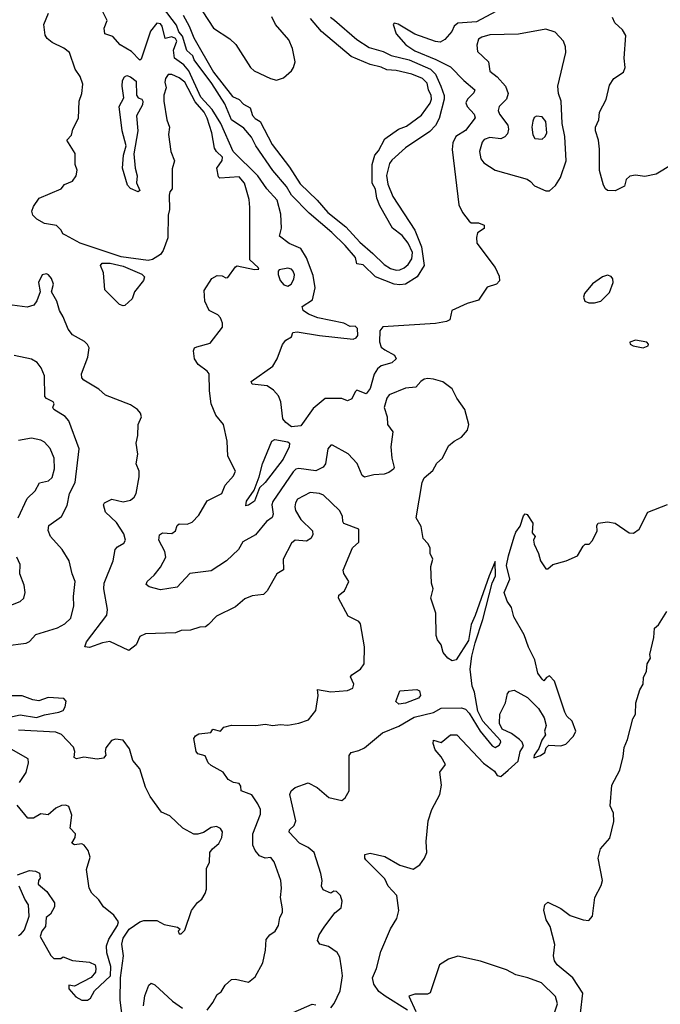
# Model space of a CAD drawing. Extents: x 1268547 to 1425625, y 515768 to 616754.
# Tile 445 of 507: x 1397682 to 1401107, y 565503 to 570770. Entities that reach past the tile are written whole.
import ezdxf

# ---------------------------------------------------------------- set-up
doc = ezdxf.new("R2010")
doc.units = 0

msp = doc.modelspace()

# ---------------------------------------------------------------- linework, layer by layer
at = {"layer": '0CON10XD'}
for points in [[(1399343.6, 570783.6), (1399365, 570766.6), (1399484.4, 570664.4), (1399551.2, 570621.2), (1399625, 570598.9), (1399668.7, 570578.7), (1399764.7, 570555.3), (1399878.4, 570505), (1399905, 570478.2), (1399933.8, 570415), (1399951.7, 570365), (1399951.3, 570345), (1399925, 570240.8), (1399905, 570204.5), (1399875, 570172.7), (1399744.8, 570085.2), (1399671.9, 570018.1), (1399658.7, 570001.3), (1399642.8, 569937.3), (1399650, 569890), (1399677.2, 569825), (1399795, 569643.3), (1399831.1, 569555), (1399843.9, 569455), (1399807.3, 569395), (1399745, 569355.8), (1399715, 569352.4), (1399685, 569354.9), (1399583.6, 569395), (1399518.9, 569458.9), (1399484.5, 569464.5), (1399477.7, 569497.7), (1399422.3, 569562.3), (1399351.5, 569631.5), (1399229.3, 569735), (1399135, 569831.2), (1399107.7, 569877.7), (1399035, 569964.1), (1398944.7, 570095), (1398921, 570141), (1398879.9, 570189.9), (1398814.8, 570235), (1398779.4, 570319.4), (1398708.6, 570428.6), (1398615.5, 570555), (1398607.2, 570577.2), (1398576.4, 570605), (1398552, 570682), (1398533.4, 570705), (1398519.9, 570739.9), (1398445, 570838.6)], [(1398669, 570275), (1398620.6, 570330.6), (1398565, 570435.2), (1398535, 570458.6), (1398495, 570477.5), (1398475, 570476.2), (1398461.8, 570455), (1398458.8, 570435), (1398464.7, 570405), (1398453.3, 570366.7), (1398452.4, 570335), (1398469.5, 570235), (1398483.7, 570195), (1398478.4, 570155), (1398490, 570065), (1398510, 570015), (1398497.7, 569972.3), (1398496.7, 569865), (1398485, 569850), (1398481.7, 569831.7), (1398483.8, 569755), (1398476.7, 569725), (1398473.9, 569603.9), (1398450, 569535), (1398435.5, 569514.5), (1398392.6, 569487.4), (1398368.1, 569481.9), (1398225, 569500.8), (1398005, 569574.8), (1397927.3, 569617.3), (1397913.3, 569625), (1397903.8, 569643.8), (1397878.3, 569668.3), (1397815, 569680), (1397773.3, 569703.3), (1397751.9, 569725), (1397747.2, 569745), (1397755, 569770.8), (1397786, 569815), (1397903.8, 569865), (1397922.4, 569887.6), (1397964.3, 569905.7), (1397984, 569935), (1397990, 569965), (1397978, 569995), (1397979.4, 570055), (1397933.3, 570125), (1397958.3, 570151.7), (1397966.7, 570185), (1397996.9, 570243.1), (1397999.5, 570335), (1398013.8, 570375), (1398018.9, 570425), (1398006, 570466), (1397979.4, 570505), (1397948, 570595), (1397918.3, 570618.3), (1397855, 570648.2), (1397829.1, 570669.1), (1397817.4, 570687.4), (1397810.5, 570745), (1397835.2, 570804.8)], [(1400227, 570813), (1400125, 570758.4), (1400025, 570751.6), (1400004.1, 570735), (1399993.3, 570706.7), (1399955.2, 570664.8), (1399930.2, 570649.8), (1399905, 570652.9), (1399795, 570693.1), (1399705, 570746.7), (1399685, 570750.8), (1399678, 570745), (1399694.7, 570695), (1399746.9, 570635), (1399795, 570602.6), (1399907.3, 570557.3), (1399985, 570517.3), (1400056.2, 570445), (1400115.5, 570395), (1400110.8, 570379.2), (1400075.6, 570345), (1400067.8, 570325), (1400074.4, 570305), (1400112.2, 570265), (1400117.8, 570245), (1400065, 570177.9), (1400014.3, 570145.7), (1399998.3, 570111.7), (1399994.2, 570075.8), (1400030, 569780), (1400048.9, 569738.9), (1400085, 569692), (1400095, 569684), (1400135, 569683.8), (1400165, 569670), (1400165, 569653.3), (1400130.5, 569629.5), (1400124, 569605), (1400126.2, 569575), (1400224.3, 569445), (1400245, 569397.5), (1400247, 569373), (1400231.2, 569355), (1400181.2, 569338.8), (1400135, 569268.9), (1400075, 569251.8), (1399993.3, 569215), (1399981.2, 569165), (1399963.3, 569155), (1399904.7, 569145.3), (1399623.4, 569126.6), (1399607.4, 569105), (1399605.9, 569045.9), (1399615, 569017.9), (1399635, 569003.6), (1399685.3, 568975.3), (1399694.4, 568955), (1399672.5, 568935), (1399615, 568917.7), (1399595, 568902.9), (1399577.1, 568872.9), (1399555, 568797.1), (1399535, 568768), (1399485, 568788.8), (1399475, 568780), (1399458.4, 568741.6), (1399435, 568730.6), (1399405, 568743.1), (1399315, 568744.5), (1399250.7, 568689.3), (1399185, 568598.2), (1399135, 568592.9), (1399104.6, 568614.6), (1399089.7, 568635), (1399078.9, 568725), (1399065, 568757.1), (1399038.9, 568788.9), (1399005, 568811.8), (1398925, 568820), (1398920, 568835), (1399035, 568916.2), (1399058, 568955), (1399086.8, 569033.2), (1399104.4, 569055.6), (1399135.7, 569074.3), (1399143.1, 569096.9), (1399165, 569100.5), (1399285, 569081.3), (1399465, 569061.5), (1399481, 569069), (1399489.3, 569080.7), (1399488.9, 569118.9), (1399475, 569131.4), (1399448.5, 569128.5), (1399415.9, 569145.9), (1399276.9, 569175), (1399225.8, 569195), (1399198, 569215), (1399192, 569235), (1399248.3, 569271.7), (1399262.6, 569335), (1399251.7, 569401.7), (1399215.7, 569495.7), (1399185, 569546.2), (1399122.4, 569572.4), (1399071.2, 569611.2), (1399082.1, 569655), (1399078.8, 569728.8), (1399058.1, 569805), (1399002.8, 569865), (1398955.3, 569935), (1398823.4, 570065), (1398756.8, 570215), (1398710.4, 570290.4), (1398649.8, 570355), (1398586.8, 570496.8), (1398558.9, 570528.9), (1398509.6, 570565), (1398503.9, 570606.1), (1398523, 570655), (1398515, 570670), (1398495, 570677.9), (1398460.2, 570670.2), (1398443.6, 570735), (1398435, 570746.9), (1398415, 570751.9), (1398380.9, 570709.1), (1398332.1, 570557.9), (1398325, 570553.3), (1398279.6, 570599.6), (1398218.9, 570635), (1398179.8, 570679.8), (1398137.5, 570695), (1398134.2, 570725), (1398149.4, 570765), (1398124.3, 570815)], [(1398555.3, 570794.7), (1398587.8, 570735), (1398612.4, 570672.4), (1398718.8, 570488.8), (1398819.7, 570359.7), (1398855, 570343.3), (1398878.1, 570318.1), (1398915, 570299.1), (1398927.2, 570257.3), (1398940.8, 570240.8), (1398967.5, 570225), (1399031.9, 570101.9), (1399125, 569980.4), (1399181.3, 569891.3), (1399272.5, 569805), (1399329.1, 569739.1), (1399425, 569661.1), (1399500.2, 569580.2), (1399569.9, 569519.9), (1399631, 569461), (1399665, 569439.7), (1399695, 569430), (1399715, 569431.4), (1399737.4, 569442.6), (1399759.3, 569460.7), (1399779, 569491), (1399782.4, 569525), (1399759.1, 569575), (1399726.4, 569616.4), (1399674.8, 569655), (1399607.8, 569775), (1399590.9, 569815), (1399583.5, 569863.5), (1399566.3, 569895), (1399565.8, 569995), (1399581.2, 570045), (1399600.8, 570069.2), (1399635, 570132.3), (1399707.9, 570185), (1399749.3, 570200.7), (1399831.2, 570258.8), (1399876, 570324), (1399883, 570345), (1399882.6, 570365), (1399867.5, 570395), (1399859.8, 570429.8), (1399835.2, 570455.2), (1399779.3, 570479.3), (1399695, 570498.2), (1399645, 570502.1), (1399615, 570516.7), (1399555, 570529.5), (1399455, 570573.3), (1399295, 570706.9), (1399237.2, 570777.2)], [(1398661.1, 570811.1), (1398718.5, 570725), (1398805, 570666.9), (1398837.4, 570637.4), (1398916.7, 570515), (1398935, 570496.7), (1399022.5, 570455), (1399055, 570446.4), (1399091.7, 570458.3), (1399135, 570496), (1399146.6, 570513.4), (1399154.6, 570545), (1399141.1, 570615), (1399121.7, 570661.7), (1399050, 570745), (1399030, 570785)], [(1401170, 569995), (1401085, 569943.3), (1401025, 569932), (1400975, 569938), (1400945, 569933.8), (1400923.8, 569915), (1400915, 569880), (1400865, 569853.8), (1400825, 569856.7), (1400813.3, 569865), (1400804, 569884), (1400782.7, 569962.7), (1400782.3, 570077.7), (1400775.8, 570125), (1400760, 570175), (1400761.2, 570195), (1400778, 570235), (1400782, 570275), (1400817.4, 570342.6), (1400835, 570420), (1400858.8, 570455), (1400911.1, 570488.9), (1400919.6, 570515), (1400913.4, 570563.4), (1400923.1, 570685), (1400905.3, 570715.3), (1400863.9, 570753.9), (1400850.8, 570780.8)], [(1400515, 569853.8), (1400546.4, 569883.6), (1400573.7, 569926.3), (1400604.1, 570015), (1400595.8, 570145.8), (1400581.6, 570215), (1400577.7, 570335), (1400563.6, 570375), (1400558.9, 570415), (1400601.4, 570595), (1400599.4, 570625), (1400588.9, 570655), (1400545, 570703.3), (1400495, 570718.9), (1400348.3, 570691.7), (1400195, 570688.6), (1400153.5, 570676.5), (1400135.6, 570665), (1400126.2, 570633.8), (1400130.6, 570600.6), (1400188.5, 570545), (1400195.5, 570495), (1400235.5, 570465), (1400280, 570415), (1400293.5, 570375), (1400285.6, 570345), (1400245.6, 570305), (1400240.4, 570285), (1400248.2, 570265), (1400292.2, 570205), (1400295.8, 570185), (1400290.6, 570159.4), (1400276.5, 570143.5), (1400255, 570133), (1400195, 570140.6), (1400165, 570128.8), (1400155.4, 570115), (1400141.1, 570065), (1400148.1, 570025), (1400164, 570005), (1400225, 569965.8), (1400395, 569916), (1400413.8, 569905), (1400435, 569880.8), (1400495, 569853.8), (1400515, 569853.8)], [(1398315, 569849.2), (1398275, 569867.8), (1398258.5, 569885), (1398232.2, 569975), (1398236.9, 570045), (1398250.6, 570095), (1398230, 570175), (1398214.6, 570305), (1398238.3, 570351.7), (1398229.4, 570415), (1398232.4, 570445), (1398241.7, 570465), (1398255, 570471.3), (1398275, 570464.8), (1398305, 570441.6), (1398306.7, 570366.6), (1398315, 570352.7), (1398334.7, 570344.7), (1398340.3, 570335), (1398337.8, 570315), (1398306.6, 570255), (1398313.2, 570175), (1398293, 570053), (1398299.1, 569975), (1398310.4, 569935), (1398306.4, 569896.4), (1398323.8, 569856.2), (1398315, 569849.2)], [(1399345.3, 565484.7), (1399362.6, 565507.4), (1399395.9, 565575), (1399408.6, 565655), (1399402.1, 565697.9), (1399393.5, 565755), (1399379.5, 565779.5), (1399332.6, 565812.6), (1399287.5, 565825), (1399273.8, 565845), (1399282.5, 565875), (1399309.4, 565915), (1399367, 565993), (1399400.5, 566019.5), (1399406.2, 566055), (1399396.7, 566085), (1399375, 566106), (1399362.5, 566107.5), (1399345, 566097.5), (1399303.8, 566115), (1399296, 566135), (1399299.4, 566165), (1399292.8, 566202.8), (1399256.7, 566315), (1399225, 566342.7), (1399177.5, 566365), (1399123.6, 566423.6), (1399124, 566436), (1399150.4, 566459.6), (1399158.8, 566485), (1399125.6, 566625), (1399133.3, 566645), (1399155, 566662.6), (1399225, 566688.4), (1399273.1, 566663.1), (1399335, 566610), (1399405, 566593.8), (1399421.7, 566608.3), (1399443.3, 566645), (1399443.3, 566725), (1399443.8, 566833.8), (1399455, 566849.8), (1399495, 566860), (1399524.7, 566875.3), (1399622.5, 566955), (1399709.2, 566990.8), (1399790.7, 567039.3), (1399895, 567063.8), (1399935, 567087.7), (1400045, 567088.8), (1400065, 567082.1), (1400085, 567059.6), (1400143.8, 566963.8), (1400207.8, 566885), (1400225, 566876.5), (1400245, 566889.3), (1400254.4, 566905), (1400252.9, 566915), (1400157.7, 567017.7), (1400131.4, 567071.4), (1400113.4, 567173.4), (1400100.8, 567205), (1400090.6, 567295), (1400099.5, 567365), (1400117.4, 567437.4), (1400158.2, 567561.8), (1400208.3, 567755), (1400226.7, 567795), (1400225, 567872.5), (1400191.6, 567795), (1400118, 567582), (1400095.3, 567535), (1400081.6, 567448.4), (1400015, 567346.4), (1399995, 567340.4), (1399971.2, 567355), (1399946.7, 567385), (1399935.7, 567425.7), (1399915, 567452.5), (1399908.8, 567475), (1399906.2, 567595), (1399880.8, 567675), (1399892.5, 567725), (1399884.6, 567755), (1399879.5, 567845), (1399890.8, 567885), (1399876.7, 567915), (1399876.2, 567945), (1399865, 567968.8), (1399838.8, 567995), (1399828.3, 568058.3), (1399801.2, 568105), (1399834, 568295), (1399845, 568320), (1399891.7, 568358.3), (1399912.7, 568397.3), (1399942, 568425), (1399975, 568491.2), (1400005, 568516.2), (1400044.1, 568535.9), (1400076.7, 568575), (1400083.3, 568605), (1400061.9, 568685), (1400019.6, 568745), (1399995, 568795.7), (1399945, 568833.3), (1399895, 568846.9), (1399865, 568851.4), (1399845, 568847.1), (1399826, 568835), (1399800, 568805), (1399745, 568798.1), (1399657.5, 568762.5), (1399645.3, 568744.7), (1399630, 568695), (1399646.7, 568645), (1399649.1, 568605), (1399676.9, 568565), (1399666.4, 568485), (1399671.5, 568425), (1399684, 568375), (1399680, 568365), (1399655, 568346.9), (1399630.7, 568339.3), (1399575, 568335.7), (1399525, 568322), (1399512.6, 568332.6), (1399486.3, 568396.4), (1399438.2, 568448.2), (1399355, 568494.7), (1399345, 568494.7), (1399328.7, 568475), (1399316.6, 568393.4), (1399305, 568376.2), (1399265, 568356.2), (1399175, 568370), (1399158.8, 568365), (1399145, 568351.4), (1399035, 568193.3), (1399030, 568175), (1399037.2, 568125), (1399032.2, 568107.8), (1399002.2, 568085), (1398943.1, 568015), (1398875, 567976.9), (1398852.5, 567935), (1398787.1, 567875), (1398705, 567821.5), (1398592.4, 567807.6), (1398523.3, 567735), (1398435, 567720.5), (1398375, 567735.3), (1398358.8, 567748.8), (1398364.3, 567765), (1398401.6, 567798.4), (1398435, 567841.9), (1398462.7, 567895), (1398458.2, 567925), (1398425.5, 567985), (1398429.2, 568015), (1398445, 568024.3), (1398495, 568021.4), (1398514.2, 568035), (1398523.1, 568065), (1398535, 568073.3), (1398578.1, 568071.9), (1398605, 568082.7), (1398640.6, 568119.4), (1398685, 568195.6), (1398762.7, 568235), (1398780.8, 568279.2), (1398825, 568330), (1398835.9, 568355), (1398794.6, 568434.6), (1398791.9, 568515), (1398771.2, 568605), (1398730.6, 568655), (1398706.4, 568715), (1398696.7, 568785), (1398694.3, 568875), (1398685, 568889.2), (1398636.2, 568925), (1398616.7, 568955), (1398610.7, 568999.3), (1398617.5, 569015), (1398629.7, 569020.3), (1398700, 569040), (1398765.6, 569125), (1398766.4, 569146.4), (1398755, 569176), (1398741.7, 569191.7), (1398694.5, 569214.5), (1398672, 569265), (1398668.3, 569321.7), (1398708.8, 569385), (1398737.7, 569402.3), (1398765, 569400), (1398785, 569388.8), (1398795, 569391.2), (1398835, 569448.8), (1398845, 569453.3), (1398936.7, 569433.3), (1398960, 569435), (1398957.5, 569445), (1398912.9, 569485), (1398913.1, 569765), (1398908.5, 569808.5), (1398883.1, 569895), (1398855, 569928.5), (1398752.5, 569922.5), (1398745, 569930), (1398736.7, 569975), (1398763.9, 570016.1), (1398766, 570035), (1398734.3, 570064.3), (1398723.4, 570083.4), (1398709.8, 570165), (1398685, 570243.6), (1398669, 570275)], [(1400475, 570131.6), (1400492.3, 570145), (1400500.8, 570165), (1400495.8, 570225), (1400475, 570249.6), (1400445, 570253.3), (1400433.3, 570246.7), (1400425, 570226.7), (1400420.7, 570195), (1400425, 570154), (1400435.7, 570135), (1400475, 570131.6)], [(1398235, 569238.8), (1398215, 569246), (1398136.7, 569325), (1398130.8, 569415), (1398114.3, 569455), (1398122.6, 569467.4), (1398165, 569467.5), (1398235, 569451.6), (1398335, 569409.1), (1398350, 569395), (1398343.8, 569375), (1398296.2, 569315), (1398283.6, 569276.4), (1398245, 569241.2), (1398235, 569238.8)], [(1398715, 565513.3), (1398738, 565555), (1398759.7, 565570.3), (1398781.1, 565605), (1398814.5, 565635), (1398835, 565638.1), (1398905, 565622.2), (1398940.6, 565649.4), (1398981.9, 565725), (1398996.7, 565793.3), (1399000.7, 565849.3), (1399019.5, 565875), (1399047.3, 565895), (1399066.4, 565925), (1399073.5, 565966.5), (1399086.9, 565995), (1399086.8, 566013.2), (1399077.1, 566075), (1399081.9, 566125), (1399078.1, 566165), (1399042, 566265), (1399025, 566288.8), (1398995, 566284.3), (1398965, 566296.7), (1398940.4, 566325), (1398928.8, 566355), (1398927.9, 566415), (1398969.5, 566520.5), (1398969.2, 566545), (1398955.8, 566575.8), (1398923.6, 566623.6), (1398866.7, 566645), (1398865, 566670), (1398855, 566683.3), (1398825, 566690), (1398796.7, 566705), (1398770, 566745), (1398705, 566780), (1398690, 566795), (1398673, 566833), (1398635, 566843.3), (1398626.2, 566856.2), (1398613.6, 566925), (1398621.5, 566938.5), (1398640.5, 566949.5), (1398703.8, 566956.2), (1398715, 566975.7), (1398756.1, 566963.9), (1398774, 566985), (1398815, 566996.9), (1398945, 566994), (1398995, 567000.9), (1399035, 566994), (1399075, 566999.8), (1399115, 566996.4), (1399175, 567006.8), (1399226.2, 567025), (1399266.2, 567075), (1399277.5, 567155), (1399275, 567187.5), (1399345, 567173.8), (1399435, 567180.8), (1399464, 567195), (1399468.1, 567215), (1399450.8, 567255), (1399457.1, 567265), (1399504.6, 567295.4), (1399524.4, 567325), (1399525.6, 567415), (1399505, 567538.8), (1399495, 567550.8), (1399438.6, 567578.6), (1399386, 567675), (1399388.8, 567691.2), (1399418.8, 567715), (1399441.2, 567765), (1399415, 567807.5), (1399411.2, 567825), (1399461.2, 567945), (1399494.4, 567975), (1399495.4, 568045), (1399415.7, 568075), (1399409.2, 568085), (1399407.5, 568115), (1399392.2, 568145), (1399306, 568226), (1399285, 568235.5), (1399235, 568240), (1399167.3, 568205), (1399156.2, 568185), (1399153.8, 568165), (1399156.4, 568145), (1399185, 568095.7), (1399248, 568035), (1399250, 568015), (1399238.8, 567995), (1399215, 567980.6), (1399155, 567986.2), (1399135, 567970), (1399091.4, 567885), (1399092, 567828), (1399056.2, 567805), (1399004.5, 567715.5), (1398985, 567696), (1398925, 567688), (1398885, 567671.5), (1398835, 567630), (1398735, 567580), (1398691.2, 567535), (1398675, 567522), (1398645, 567520), (1398595, 567504.4), (1398545, 567501.9), (1398515, 567490), (1398355, 567484.2), (1398325, 567470), (1398305, 567426.2), (1398265, 567396.2), (1398164.1, 567444.1), (1398125, 567437.3), (1398055, 567411.6), (1398030.8, 567415), (1398038.8, 567441.2), (1398148.7, 567585), (1398151.4, 567615), (1398132.5, 567725), (1398133.9, 567755), (1398182.5, 567875), (1398193.1, 567935), (1398205, 567949.5), (1398239.6, 567970.4), (1398247.3, 567985), (1398239.2, 568019.2), (1398200.4, 568080.4), (1398140, 568135), (1398130, 568175), (1398136, 568185), (1398175, 568205.6), (1398235, 568191.5), (1398275, 568199.4), (1398294.6, 568215.4), (1398304.5, 568235), (1398320, 568325), (1398320.5, 568355), (1398304.5, 568394.5), (1398314.5, 568445), (1398304.4, 568505), (1398313.1, 568545), (1398315.8, 568605), (1398334, 568645), (1398328.8, 568665), (1398312, 568685), (1398275, 568710), (1398140.7, 568760.7), (1398105, 568793.1), (1398025, 568842.5), (1398014.5, 568854.5), (1398013.1, 568875), (1398046.9, 568965), (1398054, 569015), (1398045, 569033.3), (1398028.3, 569048.3), (1397965, 569084.2), (1397940.6, 569115), (1397915, 569181.2), (1397894.2, 569215), (1397880, 569265), (1397852.5, 569315), (1397863.3, 569355), (1397852.5, 569385), (1397836.7, 569405), (1397825, 569410), (1397802.5, 569405), (1397782.5, 569365), (1397791.2, 569315), (1397773.9, 569266.1), (1397757.3, 569242.7), (1397722.7, 569232.7), (1397642.2, 569242.2)], [(1399115, 569344.4), (1399133.8, 569355), (1399148.3, 569381.7), (1399151.5, 569405), (1399145, 569424), (1399135, 569435.6), (1399115, 569441.1), (1399068.8, 569431.2), (1399063.3, 569425), (1399063.9, 569406.1), (1399074.3, 569375), (1399095, 569350.8), (1399115, 569344.4)], [(1400755, 569254.5), (1400788.8, 569265), (1400835, 569310), (1400855.8, 569365), (1400853.9, 569383.9), (1400845, 569396.7), (1400825, 569403.3), (1400797.5, 569395), (1400745, 569357.5), (1400702.5, 569305), (1400696.2, 569285), (1400703.8, 569265), (1400724.6, 569254.6), (1400755, 569254.5)], [(1401015, 569014.8), (1401041.5, 569025), (1401043.7, 569035), (1401035, 569045.3), (1400975, 569055.4), (1400944.7, 569045), (1400946, 569035), (1400962.9, 569025), (1401015, 569014.8)], [(1397605, 567420.3), (1397716.7, 567435), (1397735, 567444.5), (1397769.1, 567480.9), (1397883.5, 567516.5), (1397922.6, 567537.4), (1397955, 567568.6), (1397972.1, 567635), (1397969.5, 567685), (1397979.3, 567765), (1397962.9, 567805), (1397947.1, 567875), (1397910, 567935), (1397846.9, 568005), (1397835, 568036.7), (1397837.1, 568065), (1397905, 568111.9), (1397935, 568171.4), (1397948.2, 568235), (1397979.1, 568295), (1398000, 568475), (1397945.5, 568625), (1397925, 568647.3), (1397864.2, 568685), (1397860, 568695), (1397865.7, 568715), (1397860.8, 568725), (1397825, 568743.8), (1397816, 568755), (1397814.8, 568864.8), (1397797.7, 568907.7), (1397775, 568935.6), (1397744.7, 568954.7), (1397653, 568973)], [(1397673.1, 568105), (1397721.4, 568208.6), (1397765, 568250), (1397787.2, 568292.8), (1397836.2, 568303.8), (1397855, 568320.5), (1397867.7, 568367.7), (1397866.1, 568423.9), (1397845, 568476), (1397815, 568509.2), (1397795, 568521.4), (1397745, 568531.9), (1397675, 568519.5)], [(1398890.3, 568170.3), (1398894.8, 568195.2), (1398936.2, 568253.8), (1398963.1, 568325), (1398980, 568395), (1399029.6, 568515), (1399046.5, 568523.5), (1399115, 568512.4), (1399124, 568504), (1399123.3, 568485), (1399091.1, 568418.9), (1398993.8, 568295), (1398963.5, 568266.5), (1398937.1, 568195), (1398905, 568173.1), (1398890.3, 568170.3)], [(1399755, 565472.5), (1399636.4, 565546.4), (1399602.3, 565572.3), (1399575, 565610), (1399568.8, 565645), (1399589.4, 565695), (1399612.5, 565785), (1399665, 565907.5), (1399697.7, 565962.3), (1399708.8, 566005), (1399698, 566085), (1399652.5, 566135), (1399644, 566155), (1399633.8, 566175), (1399533.3, 566275), (1399526.7, 566285), (1399527.5, 566305), (1399555, 566312), (1399635, 566294.4), (1399715, 566246.9), (1399785, 566226.7), (1399821.7, 566248.3), (1399845.7, 566284.3), (1399858.1, 566315), (1399855.9, 566374.1), (1399865.8, 566485), (1399885.8, 566545), (1399929.2, 566625), (1399938.1, 566675), (1399927.5, 566745), (1399958.8, 566785), (1399935, 566827.5), (1399902.9, 566865), (1399892.3, 566897.7), (1399894.2, 566915.8), (1399935, 566904.2), (1399984.7, 566945.3), (1400018.8, 566945), (1400162.4, 566792.4), (1400220, 566750), (1400235, 566726.7), (1400255, 566721.2), (1400294.3, 566755.7), (1400347, 566803), (1400357.5, 566855), (1400376, 566884), (1400368, 566905), (1400355, 566918.8), (1400311.5, 566951.5), (1400261.8, 566975), (1400248, 567005), (1400250, 567055), (1400278.8, 567115), (1400290, 567165), (1400301.7, 567178.3), (1400325, 567183.3), (1400396.2, 567145), (1400456.7, 567085), (1400486.7, 567035), (1400496.7, 566995), (1400487.5, 566965), (1400492.5, 566945), (1400474.1, 566915.9), (1400458.3, 566871.7), (1400433.3, 566835), (1400431.7, 566821.7), (1400466.1, 566833.9), (1400489.3, 566850.7), (1400497.5, 566875), (1400511.2, 566888.8), (1400575, 566885.7), (1400601.2, 566895), (1400643, 566937), (1400656, 566965), (1400635, 567017.5), (1400607.5, 567045), (1400596.2, 567066.2), (1400542, 567232), (1400515, 567260), (1400498.8, 567251.2), (1400485, 567232.5), (1400475, 567242.5), (1400452, 567275), (1400436, 567345), (1400402.6, 567412.6), (1400379.2, 567479.2), (1400324.4, 567575), (1400312, 567625), (1400288.8, 567658.8), (1400272.9, 567705), (1400302, 567778), (1400285, 567850), (1400295, 567901.2), (1400325, 568004), (1400335, 568029.2), (1400358.7, 568061.3), (1400375, 568116.7), (1400385, 568127.5), (1400395, 568122.5), (1400425.9, 568075.9), (1400422.5, 568025), (1400437.5, 568005), (1400430, 567985), (1400432.5, 567965), (1400456.7, 567915), (1400465.8, 567875), (1400495, 567832.5), (1400505, 567833.3), (1400532.5, 567855), (1400603.3, 567875), (1400665, 567901.2), (1400695, 567953.8), (1400705, 567963.8), (1400727.5, 567965), (1400745, 567983.8), (1400768.9, 568035), (1400767.5, 568065), (1400775, 568076.9), (1400825, 568083.8), (1400865, 568076.7), (1400940, 568025), (1400964, 568024), (1400993.8, 568045), (1401040, 568135), (1401145, 568177.3)], [(1397565, 567611.9), (1397685, 567658.6), (1397704.2, 567675), (1397710.6, 567705), (1397705.7, 567745), (1397683.5, 567805), (1397684.4, 567855), (1397666.2, 567895)], [(1400681.3, 565455), (1400692.7, 565562.7), (1400640, 565645), (1400555.8, 565715), (1400541.1, 565735), (1400536.8, 565763.2), (1400543, 565823), (1400518.8, 565918.8), (1400496.7, 565955), (1400483.6, 566006.4), (1400490, 566035), (1400505, 566050), (1400575, 566016.2), (1400625, 565978), (1400695, 565954.2), (1400725, 565950.8), (1400744.4, 565975), (1400756.2, 566075), (1400791.1, 566138.9), (1400797.6, 566165), (1400775.6, 566285), (1400787.5, 566335), (1400837.8, 566392.2), (1400859.4, 566480.6), (1400856.6, 566525), (1400838.9, 566565), (1400848.7, 566675), (1400890.6, 566755), (1400909.2, 566829.2), (1400913.4, 566876.6), (1400930.9, 566919.1), (1400959.6, 567030.4), (1400974, 567055), (1400975.9, 567115), (1400998.1, 567185), (1401014.7, 567215), (1401018, 567252), (1401032.8, 567285), (1401037.4, 567325), (1401055.2, 567354.8), (1401052, 567375), (1401073.4, 567465), (1401076, 567515), (1401097.6, 567532.4), (1401141.6, 567605)], [(1397595, 567032.7), (1397685, 567050.7), (1397771.9, 567038.1), (1397815, 567051.8), (1397892, 567065), (1397914, 567075), (1397926, 567095), (1397930, 567125), (1397918, 567138), (1397835, 567144.4), (1397785, 567127.1), (1397752.3, 567132.3), (1397695, 567152.9), (1397625, 567153.5)], [(1399708.3, 567108.3), (1399692.5, 567122.5), (1399715, 567180), (1399805, 567186.2), (1399819.4, 567179.4), (1399824.4, 567155), (1399815, 567141.5), (1399745, 567113.1), (1399708.3, 567108.3)], [(1398705, 566448), (1398665, 566422.5), (1398635, 566412.9), (1398613, 566413), (1398555, 566446), (1398485, 566511.5), (1398440.3, 566530.3), (1398379.2, 566615), (1398355.5, 566665), (1398325, 566762.5), (1398287.7, 566807.7), (1398269.5, 566869.5), (1398235, 566916), (1398195, 566922), (1398173.3, 566915), (1398143.3, 566875), (1398138.8, 566855), (1398143.3, 566835), (1398130.8, 566819.2), (1398096, 566814), (1398025, 566825.3), (1397985, 566815.7), (1397973.6, 566823.6), (1397977.1, 566855), (1397969.2, 566879.2), (1397905.9, 566945.9), (1397875, 566959.5), (1397675, 566969.5)], [(1397680.2, 566689.8), (1397717.5, 566742.5), (1397728.7, 566795), (1397726.7, 566816.7), (1397623.8, 566875)], [(1398045, 565524.3), (1398061.2, 565535), (1398081.2, 565575), (1398166.7, 565655), (1398169.2, 565705), (1398148.7, 565778.7), (1398146.8, 565815), (1398157.9, 565852.1), (1398204.7, 565925), (1398210, 565945), (1398185, 565980.4), (1398130, 566025), (1398105, 566061.2), (1398067.9, 566097.9), (1398053.8, 566123.8), (1398038.8, 566225), (1398059.3, 566289.3), (1398048.8, 566325), (1398026.7, 566355), (1398015, 566362), (1397975, 566356.2), (1397961.2, 566365), (1397978.8, 566395), (1397980, 566415), (1397952, 566445), (1397960, 566515), (1397945, 566561.2), (1397928.9, 566568.9), (1397905, 566566.5), (1397875, 566552.2), (1397835, 566515.8), (1397795, 566522), (1397755, 566498.8), (1397725, 566498), (1397668.8, 566568.8)], [(1398233.1, 565415), (1398218.4, 565525), (1398220.6, 565645), (1398237.4, 565762.6), (1398228.7, 565825), (1398235, 565857.5), (1398267.5, 565905), (1398325, 565944.5), (1398345, 565950.8), (1398415, 565950.6), (1398455, 565930), (1398526.4, 565916.4), (1398540, 565905), (1398530, 565895), (1398535, 565880), (1398545, 565880), (1398565, 565900), (1398600, 566005), (1398632.3, 566047.7), (1398656.2, 566065), (1398674.4, 566095.6), (1398680.3, 566119.7), (1398680.5, 566229.5), (1398696.4, 566263.6), (1398699.2, 566315), (1398712.2, 566335), (1398746.6, 566363.4), (1398762.7, 566395), (1398765.6, 566425), (1398755, 566443.8), (1398733.9, 566453.9), (1398705, 566448)], [(1397670, 566195), (1397735, 566218.8), (1397766.1, 566216.1), (1397787.5, 566205), (1397791.7, 566178.3), (1397782.5, 566165), (1397780, 566145), (1397826.4, 566106.4), (1397867.5, 566045), (1397867.5, 566025), (1397847.5, 565985), (1397823.3, 565966.7), (1397820.8, 565919.2), (1397800, 565895), (1397792, 565865), (1397848.1, 565765), (1397865, 565748.6), (1397902.5, 565747.5), (1397915, 565757.5), (1397965, 565737.5), (1398055, 565728.8), (1398085, 565713.3), (1398090, 565695), (1398086.9, 565675), (1398065, 565647.1), (1397975, 565600.8), (1397944, 565605), (1397944.2, 565585), (1397982.2, 565542.2), (1398014.2, 565525.8), (1398045, 565524.3)], [(1397675, 565871.1), (1397690.7, 565879.3), (1397708.3, 565901.7), (1397733.3, 565975), (1397730, 566035), (1397710, 566065), (1397680, 566135)], [(1400515, 565378), (1400558.2, 565505), (1400546.5, 565545), (1400471.9, 565618.1), (1400398.8, 565645), (1400335, 565660.4), (1400285, 565687.1), (1400145, 565733.1), (1400025, 565760.4), (1399974, 565745), (1399926.7, 565715), (1399876.4, 565563.6), (1399863, 565557), (1399795, 565556.7), (1399763.3, 565546.7), (1399800, 565465)], [(1398344.4, 565495), (1398350.9, 565549.1), (1398372.9, 565605), (1398385, 565615.6), (1398405, 565606.5), (1398499.1, 565519.1), (1398552.9, 565482.9)], [(1398685, 565471.2), (1398715, 565513.3)], [(1399145, 565459.7), (1399245, 565504.5), (1399265, 565499.7)]]:
    msp.add_lwpolyline(points, dxfattribs=at)

doc.saveas('drawing.dxf')
